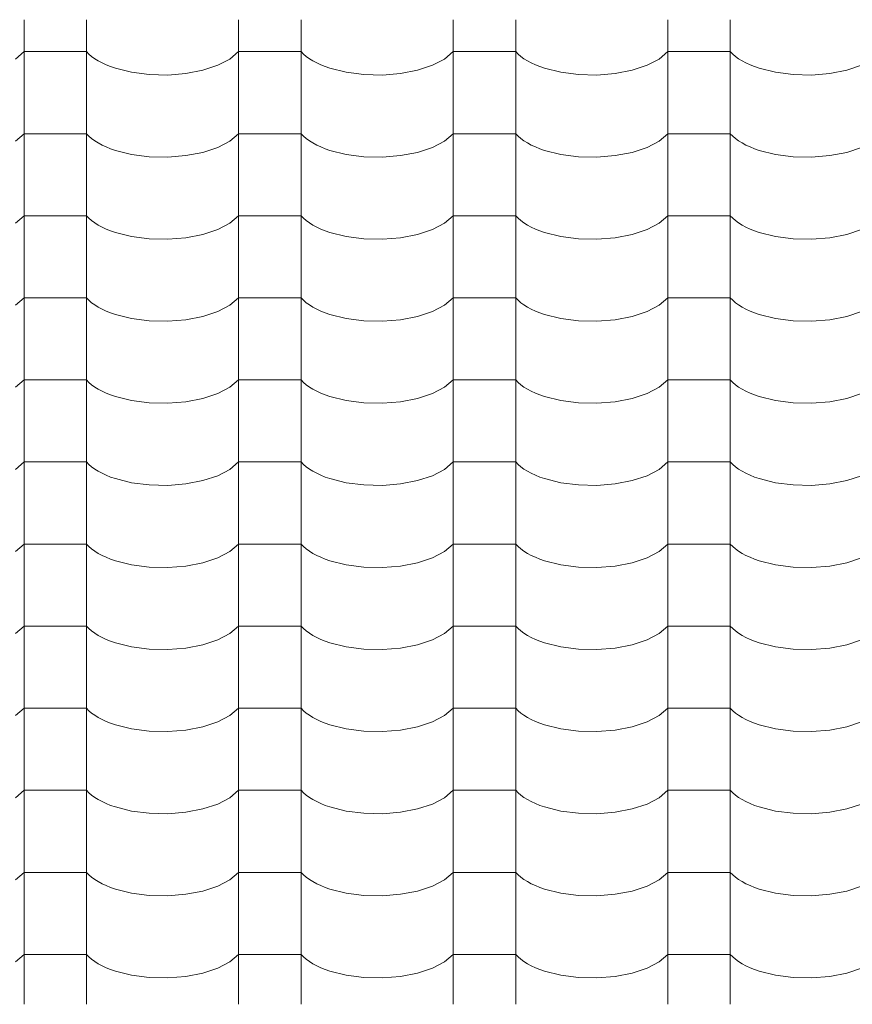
# Model space of a CAD drawing. Header units: millimetres. Extents: x -36478 to 31050, y -14815 to 11827.
# Tile 378 of 656: x -11455 to -10815, y 7652 to 8409. Entities that reach past the tile are written whole.
import ezdxf

# ---------------------------------------------------------------- set-up
doc = ezdxf.new("R2010")
doc.units = ezdxf.units.MM
doc.header["$MEASUREMENT"] = 0
doc.layers.add('Nové_Výplně - Povrchové', color=7, linetype='Continuous')

# ---------------------------------------------------------------- blocks, each defined once
blk = doc.blocks.new('*X13')
at = {"layer": 'Nové_Výplně - Povrchové', "color": 21, "linetype": 'Continuous', "lineweight": 20, "true_color": 0xffaaaa}
for p, q in [((-11451.72, 8408.82), (-11451.72, 8345.95)), ((-11403.69, 8408.82), (-11403.69, 8345.95)), ((-11286.72, 8408.82), (-11286.72, 8345.95)), ((-11238.69, 8408.82), (-11238.69, 8345.95)), ((-11121.72, 8408.82), (-11121.72, 8345.95)), ((-11073.69, 8408.82), (-11073.69, 8345.95)), ((-10956.72, 8408.82), (-10956.72, 8345.95)), ((-10908.69, 8408.82), (-10908.69, 8345.95)), ((-11458.39, 8378.6), (-11451.72, 8384.29)), ((-11427.71, 8384.29), (-11451.72, 8384.29)), ((-11403.69, 8384.29), (-11427.71, 8384.29)), ((-11403.69, 8384.29), (-11401.86, 8382.4)), ((-11401.86, 8382.4), (-11399.74, 8380.57)), ((-11399.74, 8380.57), (-11397.34, 8378.81)), ((-11293.39, 8378.6), (-11286.72, 8384.29)), ((-11262.71, 8384.29), (-11286.72, 8384.29)), ((-11238.69, 8384.29), (-11262.71, 8384.29)), ((-11238.69, 8384.29), (-11236.86, 8382.4)), ((-11236.86, 8382.4), (-11234.74, 8380.57)), ((-11234.74, 8380.57), (-11232.34, 8378.81)), ((-11128.39, 8378.6), (-11121.72, 8384.29)), ((-11097.71, 8384.29), (-11121.72, 8384.29)), ((-11073.69, 8384.29), (-11097.71, 8384.29)), ((-11073.69, 8384.29), (-11071.86, 8382.4)), ((-11071.86, 8382.4), (-11069.74, 8380.57)), ((-11069.74, 8380.57), (-11067.34, 8378.81)), ((-10963.39, 8378.6), (-10956.72, 8384.29)), ((-10932.71, 8384.29), (-10956.72, 8384.29)), ((-10908.69, 8384.29), (-10932.71, 8384.29)), ((-10908.69, 8384.29), (-10906.86, 8382.4)), ((-10906.86, 8382.4), (-10904.74, 8380.57)), ((-10904.74, 8380.57), (-10902.34, 8378.81)), ((-11397.34, 8378.81), (-11394.65, 8377.14)), ((-11394.65, 8377.14), (-11391.71, 8375.56)), ((-11391.71, 8375.56), (-11388.53, 8374.08)), ((-11388.53, 8374.08), (-11385.12, 8372.71)), ((-11314.18, 8369.94), (-11302.7, 8373.74)), ((-11302.7, 8373.74), (-11293.39, 8378.6)), ((-11232.34, 8378.81), (-11229.65, 8377.14)), ((-11229.65, 8377.14), (-11226.71, 8375.56)), ((-11226.71, 8375.56), (-11223.53, 8374.08)), ((-11223.53, 8374.08), (-11220.12, 8372.71)), ((-11149.18, 8369.94), (-11137.7, 8373.74)), ((-11137.7, 8373.74), (-11128.39, 8378.6)), ((-11067.34, 8378.81), (-11064.65, 8377.14)), ((-11064.65, 8377.14), (-11061.71, 8375.56)), ((-11061.71, 8375.56), (-11058.53, 8374.08)), ((-11058.53, 8374.08), (-11055.12, 8372.71)), ((-10984.18, 8369.94), (-10972.7, 8373.74)), ((-10972.7, 8373.74), (-10963.39, 8378.6)), ((-10902.34, 8378.81), (-10899.65, 8377.14)), ((-10899.65, 8377.14), (-10896.71, 8375.56)), ((-10896.71, 8375.56), (-10893.53, 8374.08)), ((-10893.53, 8374.08), (-10890.12, 8372.71)), ((-10819.18, 8369.94), (-10807.7, 8373.74)), ((-11385.12, 8372.71), (-11381.5, 8371.46)), ((-11381.5, 8371.46), (-11369.05, 8368.36)), ((-11369.05, 8368.36), (-11355.39, 8366.6)), ((-11355.39, 8366.6), (-11341.21, 8366.28)), ((-11341.21, 8366.28), (-11327.24, 8367.42)), ((-11327.24, 8367.42), (-11314.18, 8369.94)), ((-11220.12, 8372.71), (-11216.5, 8371.46)), ((-11216.5, 8371.46), (-11204.05, 8368.36)), ((-11204.05, 8368.36), (-11190.39, 8366.6)), ((-11190.39, 8366.6), (-11176.21, 8366.28)), ((-11176.21, 8366.28), (-11162.24, 8367.42)), ((-11162.24, 8367.42), (-11149.18, 8369.94)), ((-11055.12, 8372.71), (-11051.5, 8371.46)), ((-11051.5, 8371.46), (-11039.05, 8368.36)), ((-11039.05, 8368.36), (-11025.39, 8366.6)), ((-11025.39, 8366.6), (-11011.21, 8366.28)), ((-11011.21, 8366.28), (-10997.24, 8367.42)), ((-10997.24, 8367.42), (-10984.18, 8369.94)), ((-10890.12, 8372.71), (-10886.5, 8371.46)), ((-10886.5, 8371.46), (-10874.05, 8368.36)), ((-10874.05, 8368.36), (-10860.39, 8366.6)), ((-10860.39, 8366.6), (-10846.21, 8366.28)), ((-10846.21, 8366.28), (-10832.24, 8367.42)), ((-10832.24, 8367.42), (-10819.18, 8369.94)), ((-11451.72, 8345.72), (-11451.72, 8282.84)), ((-11403.69, 8345.72), (-11403.69, 8282.84)), ((-11286.72, 8345.72), (-11286.72, 8282.84)), ((-11238.69, 8345.72), (-11238.69, 8282.84)), ((-11121.72, 8345.72), (-11121.72, 8282.84)), ((-11073.69, 8345.72), (-11073.69, 8282.84)), ((-10956.72, 8345.72), (-10956.72, 8282.84)), ((-10908.69, 8345.72), (-10908.69, 8282.84)), ((-11458.39, 8315.5), (-11451.72, 8321.19)), ((-11427.71, 8321.19), (-11451.72, 8321.19)), ((-11403.69, 8321.19), (-11427.71, 8321.19)), ((-11403.69, 8321.19), (-11401.86, 8319.29)), ((-11293.39, 8315.5), (-11286.72, 8321.19)), ((-11262.71, 8321.19), (-11286.72, 8321.19)), ((-11238.69, 8321.19), (-11262.71, 8321.19)), ((-11238.69, 8321.19), (-11236.86, 8319.29)), ((-11128.39, 8315.5), (-11121.72, 8321.19)), ((-11097.71, 8321.19), (-11121.72, 8321.19)), ((-11073.69, 8321.19), (-11097.71, 8321.19)), ((-11073.69, 8321.19), (-11071.86, 8319.29)), ((-10963.39, 8315.5), (-10956.72, 8321.19)), ((-10932.71, 8321.19), (-10956.72, 8321.19)), ((-10908.69, 8321.19), (-10932.71, 8321.19)), ((-10908.69, 8321.19), (-10906.86, 8319.29)), ((-11401.86, 8319.29), (-11399.74, 8317.46)), ((-11399.74, 8317.46), (-11397.34, 8315.71)), ((-11397.34, 8315.71), (-11394.65, 8314.04)), ((-11394.65, 8314.04), (-11391.71, 8312.46)), ((-11391.71, 8312.46), (-11388.53, 8310.98)), ((-11302.7, 8310.63), (-11293.39, 8315.5)), ((-11236.86, 8319.29), (-11234.74, 8317.46)), ((-11234.74, 8317.46), (-11232.34, 8315.71)), ((-11232.34, 8315.71), (-11229.65, 8314.04)), ((-11229.65, 8314.04), (-11226.71, 8312.46)), ((-11226.71, 8312.46), (-11223.53, 8310.98)), ((-11137.7, 8310.63), (-11128.39, 8315.5)), ((-11071.86, 8319.29), (-11069.74, 8317.46)), ((-11069.74, 8317.46), (-11067.34, 8315.71)), ((-11067.34, 8315.71), (-11064.65, 8314.04)), ((-11064.65, 8314.04), (-11061.71, 8312.46)), ((-11061.71, 8312.46), (-11058.53, 8310.98)), ((-10972.7, 8310.63), (-10963.39, 8315.5)), ((-10906.86, 8319.29), (-10904.74, 8317.46)), ((-10904.74, 8317.46), (-10902.34, 8315.71)), ((-10902.34, 8315.71), (-10899.65, 8314.04)), ((-10899.65, 8314.04), (-10896.71, 8312.46)), ((-10896.71, 8312.46), (-10893.53, 8310.98)), ((-11388.53, 8310.98), (-11385.12, 8309.61)), ((-11385.12, 8309.61), (-11381.5, 8308.36)), ((-11381.5, 8308.36), (-11369.05, 8305.25)), ((-11369.05, 8305.25), (-11355.39, 8303.5)), ((-11327.24, 8304.31), (-11314.18, 8306.84)), ((-11314.18, 8306.84), (-11302.7, 8310.63)), ((-11223.53, 8310.98), (-11220.12, 8309.61)), ((-11220.12, 8309.61), (-11216.5, 8308.36)), ((-11216.5, 8308.36), (-11204.05, 8305.25)), ((-11204.05, 8305.25), (-11190.39, 8303.5)), ((-11162.24, 8304.31), (-11149.18, 8306.84)), ((-11149.18, 8306.84), (-11137.7, 8310.63)), ((-11058.53, 8310.98), (-11055.12, 8309.61)), ((-11055.12, 8309.61), (-11051.5, 8308.36)), ((-11051.5, 8308.36), (-11039.05, 8305.25)), ((-11039.05, 8305.25), (-11025.39, 8303.5)), ((-10997.24, 8304.31), (-10984.18, 8306.84)), ((-10984.18, 8306.84), (-10972.7, 8310.63)), ((-10893.53, 8310.98), (-10890.12, 8309.61)), ((-10890.12, 8309.61), (-10886.5, 8308.36)), ((-10886.5, 8308.36), (-10874.05, 8305.25)), ((-10874.05, 8305.25), (-10860.39, 8303.5)), ((-10832.24, 8304.31), (-10819.18, 8306.84)), ((-10819.18, 8306.84), (-10807.7, 8310.63)), ((-11355.39, 8303.5), (-11341.21, 8303.18)), ((-11341.21, 8303.18), (-11327.24, 8304.31)), ((-11190.39, 8303.5), (-11176.21, 8303.18)), ((-11176.21, 8303.18), (-11162.24, 8304.31)), ((-11025.39, 8303.5), (-11011.21, 8303.18)), ((-11011.21, 8303.18), (-10997.24, 8304.31)), ((-10860.39, 8303.5), (-10846.21, 8303.18)), ((-10846.21, 8303.18), (-10832.24, 8304.31)), ((-11451.72, 8282.61), (-11451.72, 8219.74)), ((-11403.69, 8282.61), (-11403.69, 8219.74)), ((-11286.72, 8282.61), (-11286.72, 8219.74)), ((-11238.69, 8282.61), (-11238.69, 8219.74)), ((-11121.72, 8282.61), (-11121.72, 8219.74)), ((-11073.69, 8282.61), (-11073.69, 8219.74)), ((-10956.72, 8282.61), (-10956.72, 8219.74)), ((-10908.69, 8282.61), (-10908.69, 8219.74)), ((-11458.39, 8252.39), (-11451.72, 8258.08)), ((-11427.71, 8258.08), (-11451.72, 8258.08)), ((-11403.69, 8258.08), (-11427.71, 8258.08)), ((-11403.69, 8258.08), (-11401.86, 8256.19)), ((-11401.86, 8256.19), (-11399.74, 8254.36)), ((-11399.74, 8254.36), (-11397.34, 8252.6)), ((-11397.34, 8252.6), (-11394.65, 8250.93)), ((-11302.7, 8247.53), (-11293.39, 8252.39)), ((-11293.39, 8252.39), (-11286.72, 8258.08)), ((-11262.71, 8258.08), (-11286.72, 8258.08)), ((-11238.69, 8258.08), (-11262.71, 8258.08)), ((-11238.69, 8258.08), (-11236.86, 8256.19)), ((-11236.86, 8256.19), (-11234.74, 8254.36)), ((-11234.74, 8254.36), (-11232.34, 8252.6)), ((-11232.34, 8252.6), (-11229.65, 8250.93)), ((-11137.7, 8247.53), (-11128.39, 8252.39)), ((-11128.39, 8252.39), (-11121.72, 8258.08)), ((-11097.71, 8258.08), (-11121.72, 8258.08)), ((-11073.69, 8258.08), (-11097.71, 8258.08)), ((-11073.69, 8258.08), (-11071.86, 8256.19)), ((-11071.86, 8256.19), (-11069.74, 8254.36)), ((-11069.74, 8254.36), (-11067.34, 8252.6)), ((-11067.34, 8252.6), (-11064.65, 8250.93)), ((-10972.7, 8247.53), (-10963.39, 8252.39)), ((-10963.39, 8252.39), (-10956.72, 8258.08)), ((-10932.71, 8258.08), (-10956.72, 8258.08)), ((-10908.69, 8258.08), (-10932.71, 8258.08)), ((-10908.69, 8258.08), (-10906.86, 8256.19)), ((-10906.86, 8256.19), (-10904.74, 8254.36)), ((-10904.74, 8254.36), (-10902.34, 8252.6)), ((-10902.34, 8252.6), (-10899.65, 8250.93)), ((-11394.65, 8250.93), (-11391.71, 8249.35)), ((-11391.71, 8249.35), (-11388.53, 8247.88)), ((-11388.53, 8247.88), (-11385.12, 8246.51)), ((-11385.12, 8246.51), (-11381.5, 8245.25)), ((-11381.5, 8245.25), (-11369.05, 8242.15)), ((-11314.18, 8243.73), (-11302.7, 8247.53)), ((-11229.65, 8250.93), (-11226.71, 8249.35)), ((-11226.71, 8249.35), (-11223.53, 8247.88)), ((-11223.53, 8247.88), (-11220.12, 8246.51)), ((-11220.12, 8246.51), (-11216.5, 8245.25)), ((-11216.5, 8245.25), (-11204.05, 8242.15)), ((-11149.18, 8243.73), (-11137.7, 8247.53)), ((-11064.65, 8250.93), (-11061.71, 8249.35)), ((-11061.71, 8249.35), (-11058.53, 8247.88)), ((-11058.53, 8247.88), (-11055.12, 8246.51)), ((-11055.12, 8246.51), (-11051.5, 8245.25)), ((-11051.5, 8245.25), (-11039.05, 8242.15)), ((-10984.18, 8243.73), (-10972.7, 8247.53)), ((-10899.65, 8250.93), (-10896.71, 8249.35)), ((-10896.71, 8249.35), (-10893.53, 8247.88)), ((-10893.53, 8247.88), (-10890.12, 8246.51)), ((-10890.12, 8246.51), (-10886.5, 8245.25)), ((-10886.5, 8245.25), (-10874.05, 8242.15)), ((-10819.18, 8243.73), (-10807.7, 8247.53)), ((-11369.05, 8242.15), (-11355.39, 8240.39)), ((-11355.39, 8240.39), (-11341.21, 8240.07)), ((-11341.21, 8240.07), (-11327.24, 8241.21)), ((-11327.24, 8241.21), (-11314.18, 8243.73)), ((-11204.05, 8242.15), (-11190.39, 8240.39)), ((-11190.39, 8240.39), (-11176.21, 8240.07)), ((-11176.21, 8240.07), (-11162.24, 8241.21)), ((-11162.24, 8241.21), (-11149.18, 8243.73)), ((-11039.05, 8242.15), (-11025.39, 8240.39)), ((-11025.39, 8240.39), (-11011.21, 8240.07)), ((-11011.21, 8240.07), (-10997.24, 8241.21)), ((-10997.24, 8241.21), (-10984.18, 8243.73)), ((-10874.05, 8242.15), (-10860.39, 8240.39)), ((-10860.39, 8240.39), (-10846.21, 8240.07)), ((-10846.21, 8240.07), (-10832.24, 8241.21)), ((-10832.24, 8241.21), (-10819.18, 8243.73)), ((-11451.72, 8219.51), (-11451.72, 8156.63)), ((-11403.69, 8219.51), (-11403.69, 8156.63)), ((-11286.72, 8219.51), (-11286.72, 8156.63)), ((-11238.69, 8219.51), (-11238.69, 8156.63)), ((-11121.72, 8219.51), (-11121.72, 8156.63)), ((-11073.69, 8219.51), (-11073.69, 8156.63)), ((-10956.72, 8219.51), (-10956.72, 8156.63)), ((-10908.69, 8219.51), (-10908.69, 8156.63)), ((-11458.39, 8189.29), (-11451.72, 8194.98)), ((-11427.71, 8194.98), (-11451.72, 8194.98)), ((-11403.69, 8194.98), (-11427.71, 8194.98)), ((-11403.69, 8194.98), (-11401.86, 8193.08)), ((-11401.86, 8193.08), (-11399.74, 8191.25)), ((-11399.74, 8191.25), (-11397.34, 8189.5)), ((-11293.39, 8189.29), (-11286.72, 8194.98)), ((-11262.71, 8194.98), (-11286.72, 8194.98)), ((-11238.69, 8194.98), (-11262.71, 8194.98)), ((-11238.69, 8194.98), (-11236.86, 8193.08)), ((-11236.86, 8193.08), (-11234.74, 8191.25)), ((-11234.74, 8191.25), (-11232.34, 8189.5)), ((-11128.39, 8189.29), (-11121.72, 8194.98)), ((-11097.71, 8194.98), (-11121.72, 8194.98)), ((-11073.69, 8194.98), (-11097.71, 8194.98)), ((-11073.69, 8194.98), (-11071.86, 8193.08)), ((-11071.86, 8193.08), (-11069.74, 8191.25)), ((-11069.74, 8191.25), (-11067.34, 8189.5)), ((-10963.39, 8189.29), (-10956.72, 8194.98)), ((-10932.71, 8194.98), (-10956.72, 8194.98)), ((-10908.69, 8194.98), (-10932.71, 8194.98)), ((-10908.69, 8194.98), (-10906.86, 8193.08)), ((-10906.86, 8193.08), (-10904.74, 8191.25)), ((-10904.74, 8191.25), (-10902.34, 8189.5)), ((-11397.34, 8189.5), (-11394.65, 8187.83)), ((-11394.65, 8187.83), (-11391.71, 8186.25)), ((-11391.71, 8186.25), (-11388.53, 8184.77)), ((-11388.53, 8184.77), (-11385.12, 8183.4)), ((-11314.18, 8180.63), (-11302.7, 8184.42)), ((-11302.7, 8184.42), (-11293.39, 8189.29)), ((-11232.34, 8189.5), (-11229.65, 8187.83)), ((-11229.65, 8187.83), (-11226.71, 8186.25)), ((-11226.71, 8186.25), (-11223.53, 8184.77)), ((-11223.53, 8184.77), (-11220.12, 8183.4)), ((-11149.18, 8180.63), (-11137.7, 8184.42)), ((-11137.7, 8184.42), (-11128.39, 8189.29)), ((-11067.34, 8189.5), (-11064.65, 8187.83)), ((-11064.65, 8187.83), (-11061.71, 8186.25)), ((-11061.71, 8186.25), (-11058.53, 8184.77)), ((-11058.53, 8184.77), (-11055.12, 8183.4)), ((-10984.18, 8180.63), (-10972.7, 8184.42)), ((-10972.7, 8184.42), (-10963.39, 8189.29)), ((-10902.34, 8189.5), (-10899.65, 8187.83)), ((-10899.65, 8187.83), (-10896.71, 8186.25)), ((-10896.71, 8186.25), (-10893.53, 8184.77)), ((-10893.53, 8184.77), (-10890.12, 8183.4)), ((-10819.18, 8180.63), (-10807.7, 8184.42)), ((-11385.12, 8183.4), (-11381.5, 8182.15)), ((-11381.5, 8182.15), (-11369.05, 8179.04)), ((-11369.05, 8179.04), (-11355.39, 8177.29)), ((-11355.39, 8177.29), (-11341.21, 8176.97)), ((-11341.21, 8176.97), (-11327.24, 8178.1)), ((-11327.24, 8178.1), (-11314.18, 8180.63)), ((-11220.12, 8183.4), (-11216.5, 8182.15)), ((-11216.5, 8182.15), (-11204.05, 8179.04)), ((-11204.05, 8179.04), (-11190.39, 8177.29)), ((-11190.39, 8177.29), (-11176.21, 8176.97)), ((-11176.21, 8176.97), (-11162.24, 8178.1)), ((-11162.24, 8178.1), (-11149.18, 8180.63)), ((-11055.12, 8183.4), (-11051.5, 8182.15)), ((-11051.5, 8182.15), (-11039.05, 8179.04)), ((-11039.05, 8179.04), (-11025.39, 8177.29)), ((-11025.39, 8177.29), (-11011.21, 8176.97)), ((-11011.21, 8176.97), (-10997.24, 8178.1)), ((-10997.24, 8178.1), (-10984.18, 8180.63)), ((-10890.12, 8183.4), (-10886.5, 8182.15)), ((-10886.5, 8182.15), (-10874.05, 8179.04)), ((-10874.05, 8179.04), (-10860.39, 8177.29)), ((-10860.39, 8177.29), (-10846.21, 8176.97)), ((-10846.21, 8176.97), (-10832.24, 8178.1)), ((-10832.24, 8178.1), (-10819.18, 8180.63)), ((-11451.72, 8156.41), (-11451.72, 8093.53)), ((-11403.69, 8156.41), (-11403.69, 8093.53)), ((-11286.72, 8156.41), (-11286.72, 8093.53)), ((-11238.69, 8156.41), (-11238.69, 8093.53)), ((-11121.72, 8156.41), (-11121.72, 8093.53)), ((-11073.69, 8156.41), (-11073.69, 8093.53)), ((-10956.72, 8156.41), (-10956.72, 8093.53)), ((-10908.69, 8156.41), (-10908.69, 8093.53)), ((-11458.39, 8126.18), (-11451.72, 8131.87)), ((-11427.71, 8131.87), (-11451.72, 8131.87)), ((-11403.69, 8131.87), (-11427.71, 8131.87)), ((-11403.69, 8131.87), (-11401.86, 8129.98)), ((-11293.39, 8126.18), (-11286.72, 8131.87)), ((-11262.71, 8131.87), (-11286.72, 8131.87)), ((-11238.69, 8131.87), (-11262.71, 8131.87)), ((-11238.69, 8131.87), (-11236.86, 8129.98)), ((-11128.39, 8126.18), (-11121.72, 8131.87)), ((-11097.71, 8131.87), (-11121.72, 8131.87)), ((-11073.69, 8131.87), (-11097.71, 8131.87)), ((-11073.69, 8131.87), (-11071.86, 8129.98)), ((-10963.39, 8126.18), (-10956.72, 8131.87)), ((-10932.71, 8131.87), (-10956.72, 8131.87)), ((-10908.69, 8131.87), (-10932.71, 8131.87)), ((-10908.69, 8131.87), (-10906.86, 8129.98)), ((-11401.86, 8129.98), (-11399.74, 8128.15)), ((-11399.74, 8128.15), (-11397.34, 8126.39)), ((-11397.34, 8126.39), (-11394.65, 8124.72)), ((-11394.65, 8124.72), (-11391.71, 8123.14)), ((-11391.71, 8123.14), (-11388.53, 8121.67)), ((-11302.7, 8121.32), (-11293.39, 8126.18)), ((-11236.86, 8129.98), (-11234.74, 8128.15)), ((-11234.74, 8128.15), (-11232.34, 8126.39)), ((-11232.34, 8126.39), (-11229.65, 8124.72)), ((-11229.65, 8124.72), (-11226.71, 8123.14)), ((-11226.71, 8123.14), (-11223.53, 8121.67)), ((-11137.7, 8121.32), (-11128.39, 8126.18)), ((-11071.86, 8129.98), (-11069.74, 8128.15)), ((-11069.74, 8128.15), (-11067.34, 8126.39)), ((-11067.34, 8126.39), (-11064.65, 8124.72)), ((-11064.65, 8124.72), (-11061.71, 8123.14)), ((-11061.71, 8123.14), (-11058.53, 8121.67)), ((-10972.7, 8121.32), (-10963.39, 8126.18)), ((-10906.86, 8129.98), (-10904.74, 8128.15)), ((-10904.74, 8128.15), (-10902.34, 8126.39)), ((-10902.34, 8126.39), (-10899.65, 8124.72)), ((-10899.65, 8124.72), (-10896.71, 8123.14)), ((-10896.71, 8123.14), (-10893.53, 8121.67)), ((-11388.53, 8121.67), (-11385.12, 8120.3)), ((-11385.12, 8120.3), (-11381.5, 8119.04)), ((-11381.5, 8119.04), (-11369.05, 8115.94)), ((-11369.05, 8115.94), (-11355.39, 8114.18)), ((-11327.24, 8115), (-11314.18, 8117.53)), ((-11314.18, 8117.53), (-11302.7, 8121.32)), ((-11223.53, 8121.67), (-11220.12, 8120.3)), ((-11220.12, 8120.3), (-11216.5, 8119.04)), ((-11216.5, 8119.04), (-11204.05, 8115.94)), ((-11204.05, 8115.94), (-11190.39, 8114.18)), ((-11162.24, 8115), (-11149.18, 8117.53)), ((-11149.18, 8117.53), (-11137.7, 8121.32)), ((-11058.53, 8121.67), (-11055.12, 8120.3)), ((-11055.12, 8120.3), (-11051.5, 8119.04)), ((-11051.5, 8119.04), (-11039.05, 8115.94)), ((-11039.05, 8115.94), (-11025.39, 8114.18)), ((-10997.24, 8115), (-10984.18, 8117.53)), ((-10984.18, 8117.53), (-10972.7, 8121.32)), ((-10893.53, 8121.67), (-10890.12, 8120.3)), ((-10890.12, 8120.3), (-10886.5, 8119.04)), ((-10886.5, 8119.04), (-10874.05, 8115.94)), ((-10874.05, 8115.94), (-10860.39, 8114.18)), ((-10832.24, 8115), (-10819.18, 8117.53)), ((-10819.18, 8117.53), (-10807.7, 8121.32)), ((-11355.39, 8114.18), (-11341.21, 8113.86)), ((-11341.21, 8113.86), (-11327.24, 8115)), ((-11190.39, 8114.18), (-11176.21, 8113.86)), ((-11176.21, 8113.86), (-11162.24, 8115)), ((-11025.39, 8114.18), (-11011.21, 8113.86)), ((-11011.21, 8113.86), (-10997.24, 8115)), ((-10860.39, 8114.18), (-10846.21, 8113.86)), ((-10846.21, 8113.86), (-10832.24, 8115)), ((-11451.72, 8093.3), (-11451.72, 8030.42)), ((-11403.69, 8093.3), (-11403.69, 8030.42)), ((-11286.72, 8093.3), (-11286.72, 8030.42)), ((-11238.69, 8093.3), (-11238.69, 8030.42)), ((-11121.72, 8093.3), (-11121.72, 8030.42)), ((-11073.69, 8093.3), (-11073.69, 8030.42)), ((-10956.72, 8093.3), (-10956.72, 8030.42)), ((-10908.69, 8093.3), (-10908.69, 8030.42)), ((-11458.39, 8063.08), (-11451.72, 8068.77)), ((-11427.71, 8068.77), (-11451.72, 8068.77)), ((-11403.69, 8068.77), (-11427.71, 8068.77)), ((-11403.69, 8068.77), (-11401.86, 8066.87)), ((-11401.86, 8066.87), (-11399.74, 8065.04)), ((-11399.74, 8065.04), (-11397.34, 8063.29)), ((-11397.34, 8063.29), (-11394.65, 8061.62)), ((-11302.7, 8058.21), (-11293.39, 8063.08)), ((-11293.39, 8063.08), (-11286.72, 8068.77)), ((-11262.71, 8068.77), (-11286.72, 8068.77)), ((-11238.69, 8068.77), (-11262.71, 8068.77)), ((-11238.69, 8068.77), (-11236.86, 8066.87)), ((-11236.86, 8066.87), (-11234.74, 8065.04)), ((-11234.74, 8065.04), (-11232.34, 8063.29)), ((-11232.34, 8063.29), (-11229.65, 8061.62)), ((-11137.7, 8058.21), (-11128.39, 8063.08)), ((-11128.39, 8063.08), (-11121.72, 8068.77)), ((-11097.71, 8068.77), (-11121.72, 8068.77)), ((-11073.69, 8068.77), (-11097.71, 8068.77)), ((-11073.69, 8068.77), (-11071.86, 8066.87)), ((-11071.86, 8066.87), (-11069.74, 8065.04)), ((-11069.74, 8065.04), (-11067.34, 8063.29)), ((-11067.34, 8063.29), (-11064.65, 8061.62)), ((-10972.7, 8058.21), (-10963.39, 8063.08)), ((-10963.39, 8063.08), (-10956.72, 8068.77)), ((-10932.71, 8068.77), (-10956.72, 8068.77)), ((-10908.69, 8068.77), (-10932.71, 8068.77)), ((-10908.69, 8068.77), (-10906.86, 8066.87)), ((-10906.86, 8066.87), (-10904.74, 8065.04)), ((-10904.74, 8065.04), (-10902.34, 8063.29)), ((-10902.34, 8063.29), (-10899.65, 8061.62)), ((-11394.65, 8061.62), (-11391.71, 8060.04)), ((-11391.71, 8060.04), (-11388.53, 8058.56)), ((-11388.53, 8058.56), (-11385.12, 8057.19)), ((-11385.12, 8057.19), (-11381.5, 8055.94)), ((-11381.5, 8055.94), (-11369.05, 8052.84)), ((-11314.18, 8054.42), (-11302.7, 8058.21)), ((-11229.65, 8061.62), (-11226.71, 8060.04)), ((-11226.71, 8060.04), (-11223.53, 8058.56)), ((-11223.53, 8058.56), (-11220.12, 8057.19)), ((-11220.12, 8057.19), (-11216.5, 8055.94)), ((-11216.5, 8055.94), (-11204.05, 8052.84)), ((-11149.18, 8054.42), (-11137.7, 8058.21)), ((-11064.65, 8061.62), (-11061.71, 8060.04)), ((-11061.71, 8060.04), (-11058.53, 8058.56)), ((-11058.53, 8058.56), (-11055.12, 8057.19)), ((-11055.12, 8057.19), (-11051.5, 8055.94)), ((-11051.5, 8055.94), (-11039.05, 8052.84)), ((-10984.18, 8054.42), (-10972.7, 8058.21)), ((-10899.65, 8061.62), (-10896.71, 8060.04)), ((-10896.71, 8060.04), (-10893.53, 8058.56)), ((-10893.53, 8058.56), (-10890.12, 8057.19)), ((-10890.12, 8057.19), (-10886.5, 8055.94)), ((-10886.5, 8055.94), (-10874.05, 8052.84)), ((-10819.18, 8054.42), (-10807.7, 8058.21)), ((-11369.05, 8052.84), (-11355.39, 8051.08)), ((-11355.39, 8051.08), (-11341.21, 8050.76)), ((-11341.21, 8050.76), (-11327.24, 8051.89)), ((-11327.24, 8051.89), (-11314.18, 8054.42)), ((-11204.05, 8052.84), (-11190.39, 8051.08)), ((-11190.39, 8051.08), (-11176.21, 8050.76)), ((-11176.21, 8050.76), (-11162.24, 8051.89)), ((-11162.24, 8051.89), (-11149.18, 8054.42)), ((-11039.05, 8052.84), (-11025.39, 8051.08)), ((-11025.39, 8051.08), (-11011.21, 8050.76)), ((-11011.21, 8050.76), (-10997.24, 8051.89)), ((-10997.24, 8051.89), (-10984.18, 8054.42)), ((-10874.05, 8052.84), (-10860.39, 8051.08)), ((-10860.39, 8051.08), (-10846.21, 8050.76)), ((-10846.21, 8050.76), (-10832.24, 8051.89)), ((-10832.24, 8051.89), (-10819.18, 8054.42)), ((-11451.72, 8030.2), (-11451.72, 7967.32)), ((-11403.69, 8030.2), (-11403.69, 7967.32)), ((-11286.72, 8030.2), (-11286.72, 7967.32)), ((-11238.69, 8030.2), (-11238.69, 7967.32)), ((-11121.72, 8030.2), (-11121.72, 7967.32)), ((-11073.69, 8030.2), (-11073.69, 7967.32)), ((-10956.72, 8030.2), (-10956.72, 7967.32)), ((-10908.69, 8030.2), (-10908.69, 7967.32)), ((-11458.39, 7999.97), (-11451.72, 8005.66)), ((-11427.71, 8005.66), (-11451.72, 8005.66)), ((-11403.69, 8005.66), (-11427.71, 8005.66)), ((-11403.69, 8005.66), (-11401.86, 8003.77)), ((-11401.86, 8003.77), (-11399.74, 8001.94)), ((-11399.74, 8001.94), (-11397.34, 8000.18)), ((-11293.39, 7999.97), (-11286.72, 8005.66)), ((-11262.71, 8005.66), (-11286.72, 8005.66)), ((-11238.69, 8005.66), (-11262.71, 8005.66)), ((-11238.69, 8005.66), (-11236.86, 8003.77)), ((-11236.86, 8003.77), (-11234.74, 8001.94)), ((-11234.74, 8001.94), (-11232.34, 8000.18)), ((-11128.39, 7999.97), (-11121.72, 8005.66)), ((-11097.71, 8005.66), (-11121.72, 8005.66)), ((-11073.69, 8005.66), (-11097.71, 8005.66)), ((-11073.69, 8005.66), (-11071.86, 8003.77)), ((-11071.86, 8003.77), (-11069.74, 8001.94)), ((-11069.74, 8001.94), (-11067.34, 8000.18)), ((-10963.39, 7999.97), (-10956.72, 8005.66)), ((-10932.71, 8005.66), (-10956.72, 8005.66)), ((-10908.69, 8005.66), (-10932.71, 8005.66)), ((-10908.69, 8005.66), (-10906.86, 8003.77)), ((-10906.86, 8003.77), (-10904.74, 8001.94)), ((-10904.74, 8001.94), (-10902.34, 8000.18)), ((-11397.34, 8000.18), (-11394.65, 7998.51)), ((-11394.65, 7998.51), (-11391.71, 7996.93)), ((-11391.71, 7996.93), (-11388.53, 7995.46)), ((-11388.53, 7995.46), (-11385.12, 7994.09)), ((-11314.18, 7991.32), (-11302.7, 7995.11)), ((-11302.7, 7995.11), (-11293.39, 7999.97)), ((-11232.34, 8000.18), (-11229.65, 7998.51)), ((-11229.65, 7998.51), (-11226.71, 7996.93)), ((-11226.71, 7996.93), (-11223.53, 7995.46)), ((-11223.53, 7995.46), (-11220.12, 7994.09)), ((-11149.18, 7991.32), (-11137.7, 7995.11)), ((-11137.7, 7995.11), (-11128.39, 7999.97)), ((-11067.34, 8000.18), (-11064.65, 7998.51)), ((-11064.65, 7998.51), (-11061.71, 7996.93)), ((-11061.71, 7996.93), (-11058.53, 7995.46)), ((-11058.53, 7995.46), (-11055.12, 7994.09)), ((-10984.18, 7991.32), (-10972.7, 7995.11)), ((-10972.7, 7995.11), (-10963.39, 7999.97)), ((-10902.34, 8000.18), (-10899.65, 7998.51)), ((-10899.65, 7998.51), (-10896.71, 7996.93)), ((-10896.71, 7996.93), (-10893.53, 7995.46)), ((-10893.53, 7995.46), (-10890.12, 7994.09)), ((-10819.18, 7991.32), (-10807.7, 7995.11)), ((-11385.12, 7994.09), (-11381.5, 7992.83)), ((-11381.5, 7992.83), (-11369.05, 7989.73)), ((-11369.05, 7989.73), (-11355.39, 7987.98)), ((-11355.39, 7987.98), (-11341.21, 7987.66)), ((-11341.21, 7987.66), (-11327.24, 7988.79)), ((-11327.24, 7988.79), (-11314.18, 7991.32)), ((-11220.12, 7994.09), (-11216.5, 7992.83)), ((-11216.5, 7992.83), (-11204.05, 7989.73)), ((-11204.05, 7989.73), (-11190.39, 7987.98)), ((-11190.39, 7987.98), (-11176.21, 7987.66)), ((-11176.21, 7987.66), (-11162.24, 7988.79)), ((-11162.24, 7988.79), (-11149.18, 7991.32)), ((-11055.12, 7994.09), (-11051.5, 7992.83)), ((-11051.5, 7992.83), (-11039.05, 7989.73)), ((-11039.05, 7989.73), (-11025.39, 7987.98)), ((-11025.39, 7987.98), (-11011.21, 7987.66)), ((-11011.21, 7987.66), (-10997.24, 7988.79)), ((-10997.24, 7988.79), (-10984.18, 7991.32)), ((-10890.12, 7994.09), (-10886.5, 7992.83)), ((-10886.5, 7992.83), (-10874.05, 7989.73)), ((-10874.05, 7989.73), (-10860.39, 7987.98)), ((-10860.39, 7987.98), (-10846.21, 7987.66)), ((-10846.21, 7987.66), (-10832.24, 7988.79)), ((-10832.24, 7988.79), (-10819.18, 7991.32)), ((-11451.72, 7967.09), (-11451.72, 7904.21)), ((-11403.69, 7967.09), (-11403.69, 7904.21)), ((-11286.72, 7967.09), (-11286.72, 7904.21)), ((-11238.69, 7967.09), (-11238.69, 7904.21)), ((-11121.72, 7967.09), (-11121.72, 7904.21)), ((-11073.69, 7967.09), (-11073.69, 7904.21)), ((-10956.72, 7967.09), (-10956.72, 7904.21)), ((-10908.69, 7967.09), (-10908.69, 7904.21)), ((-11458.39, 7936.87), (-11451.72, 7942.56)), ((-11427.71, 7942.56), (-11451.72, 7942.56)), ((-11403.69, 7942.56), (-11427.71, 7942.56)), ((-11403.69, 7942.56), (-11401.86, 7940.67)), ((-11293.39, 7936.87), (-11286.72, 7942.56)), ((-11262.71, 7942.56), (-11286.72, 7942.56)), ((-11238.69, 7942.56), (-11262.71, 7942.56)), ((-11238.69, 7942.56), (-11236.86, 7940.67)), ((-11128.39, 7936.87), (-11121.72, 7942.56)), ((-11097.71, 7942.56), (-11121.72, 7942.56)), ((-11073.69, 7942.56), (-11097.71, 7942.56)), ((-11073.69, 7942.56), (-11071.86, 7940.67)), ((-10963.39, 7936.87), (-10956.72, 7942.56)), ((-10932.71, 7942.56), (-10956.72, 7942.56)), ((-10908.69, 7942.56), (-10932.71, 7942.56)), ((-10908.69, 7942.56), (-10906.86, 7940.67)), ((-11401.86, 7940.67), (-11399.74, 7938.84)), ((-11399.74, 7938.84), (-11397.34, 7937.08)), ((-11397.34, 7937.08), (-11394.65, 7935.41)), ((-11394.65, 7935.41), (-11391.71, 7933.83)), ((-11391.71, 7933.83), (-11388.53, 7932.35)), ((-11302.7, 7932), (-11293.39, 7936.87)), ((-11236.86, 7940.67), (-11234.74, 7938.84)), ((-11234.74, 7938.84), (-11232.34, 7937.08)), ((-11232.34, 7937.08), (-11229.65, 7935.41)), ((-11229.65, 7935.41), (-11226.71, 7933.83)), ((-11226.71, 7933.83), (-11223.53, 7932.35)), ((-11137.7, 7932), (-11128.39, 7936.87)), ((-11071.86, 7940.67), (-11069.74, 7938.84)), ((-11069.74, 7938.84), (-11067.34, 7937.08)), ((-11067.34, 7937.08), (-11064.65, 7935.41)), ((-11064.65, 7935.41), (-11061.71, 7933.83)), ((-11061.71, 7933.83), (-11058.53, 7932.35)), ((-10972.7, 7932), (-10963.39, 7936.87)), ((-10906.86, 7940.67), (-10904.74, 7938.84)), ((-10904.74, 7938.84), (-10902.34, 7937.08)), ((-10902.34, 7937.08), (-10899.65, 7935.41)), ((-10899.65, 7935.41), (-10896.71, 7933.83)), ((-10896.71, 7933.83), (-10893.53, 7932.35)), ((-11388.53, 7932.35), (-11385.12, 7930.98)), ((-11385.12, 7930.98), (-11381.5, 7929.73)), ((-11381.5, 7929.73), (-11369.05, 7926.63)), ((-11369.05, 7926.63), (-11355.39, 7924.87)), ((-11327.24, 7925.68), (-11314.18, 7928.21)), ((-11314.18, 7928.21), (-11302.7, 7932)), ((-11223.53, 7932.35), (-11220.12, 7930.98)), ((-11220.12, 7930.98), (-11216.5, 7929.73)), ((-11216.5, 7929.73), (-11204.05, 7926.63)), ((-11204.05, 7926.63), (-11190.39, 7924.87)), ((-11162.24, 7925.68), (-11149.18, 7928.21)), ((-11149.18, 7928.21), (-11137.7, 7932)), ((-11058.53, 7932.35), (-11055.12, 7930.98)), ((-11055.12, 7930.98), (-11051.5, 7929.73)), ((-11051.5, 7929.73), (-11039.05, 7926.63)), ((-11039.05, 7926.63), (-11025.39, 7924.87)), ((-10997.24, 7925.68), (-10984.18, 7928.21)), ((-10984.18, 7928.21), (-10972.7, 7932)), ((-10893.53, 7932.35), (-10890.12, 7930.98)), ((-10890.12, 7930.98), (-10886.5, 7929.73)), ((-10886.5, 7929.73), (-10874.05, 7926.63)), ((-10874.05, 7926.63), (-10860.39, 7924.87)), ((-10832.24, 7925.68), (-10819.18, 7928.21)), ((-10819.18, 7928.21), (-10807.7, 7932)), ((-11355.39, 7924.87), (-11341.21, 7924.55)), ((-11341.21, 7924.55), (-11327.24, 7925.68)), ((-11190.39, 7924.87), (-11176.21, 7924.55)), ((-11176.21, 7924.55), (-11162.24, 7925.68)), ((-11025.39, 7924.87), (-11011.21, 7924.55)), ((-11011.21, 7924.55), (-10997.24, 7925.68)), ((-10860.39, 7924.87), (-10846.21, 7924.55)), ((-10846.21, 7924.55), (-10832.24, 7925.68)), ((-11451.72, 7903.99), (-11451.72, 7841.11)), ((-11403.69, 7903.99), (-11403.69, 7841.11)), ((-11286.72, 7903.99), (-11286.72, 7841.11)), ((-11238.69, 7903.99), (-11238.69, 7841.11)), ((-11121.72, 7903.99), (-11121.72, 7841.11)), ((-11073.69, 7903.99), (-11073.69, 7841.11)), ((-10956.72, 7903.99), (-10956.72, 7841.11)), ((-10908.69, 7903.99), (-10908.69, 7841.11)), ((-11458.39, 7873.77), (-11451.72, 7879.46)), ((-11427.71, 7879.46), (-11451.72, 7879.46)), ((-11403.69, 7879.46), (-11427.71, 7879.46)), ((-11403.69, 7879.46), (-11401.86, 7877.56)), ((-11401.86, 7877.56), (-11399.74, 7875.73)), ((-11399.74, 7875.73), (-11397.34, 7873.98)), ((-11397.34, 7873.98), (-11394.65, 7872.3)), ((-11302.7, 7868.9), (-11293.39, 7873.77)), ((-11293.39, 7873.77), (-11286.72, 7879.46)), ((-11262.71, 7879.46), (-11286.72, 7879.46)), ((-11238.69, 7879.46), (-11262.71, 7879.46)), ((-11238.69, 7879.46), (-11236.86, 7877.56)), ((-11236.86, 7877.56), (-11234.74, 7875.73)), ((-11234.74, 7875.73), (-11232.34, 7873.98)), ((-11232.34, 7873.98), (-11229.65, 7872.3)), ((-11137.7, 7868.9), (-11128.39, 7873.77)), ((-11128.39, 7873.77), (-11121.72, 7879.46)), ((-11097.71, 7879.46), (-11121.72, 7879.46)), ((-11073.69, 7879.46), (-11097.71, 7879.46)), ((-11073.69, 7879.46), (-11071.86, 7877.56)), ((-11071.86, 7877.56), (-11069.74, 7875.73)), ((-11069.74, 7875.73), (-11067.34, 7873.98)), ((-11067.34, 7873.98), (-11064.65, 7872.3)), ((-10972.7, 7868.9), (-10963.39, 7873.77)), ((-10963.39, 7873.77), (-10956.72, 7879.46)), ((-10932.71, 7879.46), (-10956.72, 7879.46)), ((-10908.69, 7879.46), (-10932.71, 7879.46)), ((-10908.69, 7879.46), (-10906.86, 7877.56)), ((-10906.86, 7877.56), (-10904.74, 7875.73)), ((-10904.74, 7875.73), (-10902.34, 7873.98)), ((-10902.34, 7873.98), (-10899.65, 7872.3)), ((-11394.65, 7872.3), (-11391.71, 7870.73)), ((-11391.71, 7870.73), (-11388.53, 7869.25)), ((-11388.53, 7869.25), (-11385.12, 7867.88)), ((-11385.12, 7867.88), (-11381.5, 7866.62)), ((-11381.5, 7866.62), (-11369.05, 7863.52)), ((-11314.18, 7865.11), (-11302.7, 7868.9)), ((-11229.65, 7872.3), (-11226.71, 7870.73)), ((-11226.71, 7870.73), (-11223.53, 7869.25)), ((-11223.53, 7869.25), (-11220.12, 7867.88)), ((-11220.12, 7867.88), (-11216.5, 7866.62)), ((-11216.5, 7866.62), (-11204.05, 7863.52)), ((-11149.18, 7865.11), (-11137.7, 7868.9)), ((-11064.65, 7872.3), (-11061.71, 7870.73)), ((-11061.71, 7870.73), (-11058.53, 7869.25)), ((-11058.53, 7869.25), (-11055.12, 7867.88)), ((-11055.12, 7867.88), (-11051.5, 7866.62)), ((-11051.5, 7866.62), (-11039.05, 7863.52)), ((-10984.18, 7865.11), (-10972.7, 7868.9)), ((-10899.65, 7872.3), (-10896.71, 7870.73)), ((-10896.71, 7870.73), (-10893.53, 7869.25)), ((-10893.53, 7869.25), (-10890.12, 7867.88)), ((-10890.12, 7867.88), (-10886.5, 7866.62)), ((-10886.5, 7866.62), (-10874.05, 7863.52)), ((-10819.18, 7865.11), (-10807.7, 7868.9)), ((-11369.05, 7863.52), (-11355.39, 7861.77)), ((-11355.39, 7861.77), (-11341.21, 7861.45)), ((-11341.21, 7861.45), (-11327.24, 7862.58)), ((-11327.24, 7862.58), (-11314.18, 7865.11)), ((-11204.05, 7863.52), (-11190.39, 7861.77)), ((-11190.39, 7861.77), (-11176.21, 7861.45)), ((-11176.21, 7861.45), (-11162.24, 7862.58)), ((-11162.24, 7862.58), (-11149.18, 7865.11)), ((-11039.05, 7863.52), (-11025.39, 7861.77)), ((-11025.39, 7861.77), (-11011.21, 7861.45)), ((-11011.21, 7861.45), (-10997.24, 7862.58)), ((-10997.24, 7862.58), (-10984.18, 7865.11)), ((-10874.05, 7863.52), (-10860.39, 7861.77)), ((-10860.39, 7861.77), (-10846.21, 7861.45)), ((-10846.21, 7861.45), (-10832.24, 7862.58)), ((-10832.24, 7862.58), (-10819.18, 7865.11)), ((-11451.72, 7840.88), (-11451.72, 7778)), ((-11403.69, 7840.88), (-11403.69, 7778)), ((-11286.72, 7840.88), (-11286.72, 7778)), ((-11238.69, 7840.88), (-11238.69, 7778)), ((-11121.72, 7840.88), (-11121.72, 7778)), ((-11073.69, 7840.88), (-11073.69, 7778)), ((-10956.72, 7840.88), (-10956.72, 7778)), ((-10908.69, 7840.88), (-10908.69, 7778)), ((-11458.39, 7810.66), (-11451.72, 7816.35)), ((-11427.71, 7816.35), (-11451.72, 7816.35)), ((-11403.69, 7816.35), (-11427.71, 7816.35)), ((-11403.69, 7816.35), (-11401.86, 7814.46)), ((-11401.86, 7814.46), (-11399.74, 7812.63)), ((-11399.74, 7812.63), (-11397.34, 7810.87)), ((-11293.39, 7810.66), (-11286.72, 7816.35)), ((-11262.71, 7816.35), (-11286.72, 7816.35)), ((-11238.69, 7816.35), (-11262.71, 7816.35)), ((-11238.69, 7816.35), (-11236.86, 7814.46)), ((-11236.86, 7814.46), (-11234.74, 7812.63)), ((-11234.74, 7812.63), (-11232.34, 7810.87)), ((-11128.39, 7810.66), (-11121.72, 7816.35)), ((-11097.71, 7816.35), (-11121.72, 7816.35)), ((-11073.69, 7816.35), (-11097.71, 7816.35)), ((-11073.69, 7816.35), (-11071.86, 7814.46)), ((-11071.86, 7814.46), (-11069.74, 7812.63)), ((-11069.74, 7812.63), (-11067.34, 7810.87)), ((-10963.39, 7810.66), (-10956.72, 7816.35)), ((-10932.71, 7816.35), (-10956.72, 7816.35)), ((-10908.69, 7816.35), (-10932.71, 7816.35)), ((-10908.69, 7816.35), (-10906.86, 7814.46)), ((-10906.86, 7814.46), (-10904.74, 7812.63)), ((-10904.74, 7812.63), (-10902.34, 7810.87)), ((-11397.34, 7810.87), (-11394.65, 7809.2)), ((-11394.65, 7809.2), (-11391.71, 7807.62)), ((-11391.71, 7807.62), (-11388.53, 7806.14)), ((-11388.53, 7806.14), (-11385.12, 7804.77)), ((-11314.18, 7802), (-11302.7, 7805.8)), ((-11302.7, 7805.8), (-11293.39, 7810.66)), ((-11232.34, 7810.87), (-11229.65, 7809.2)), ((-11229.65, 7809.2), (-11226.71, 7807.62)), ((-11226.71, 7807.62), (-11223.53, 7806.14)), ((-11223.53, 7806.14), (-11220.12, 7804.77)), ((-11149.18, 7802), (-11137.7, 7805.8)), ((-11137.7, 7805.8), (-11128.39, 7810.66)), ((-11067.34, 7810.87), (-11064.65, 7809.2)), ((-11064.65, 7809.2), (-11061.71, 7807.62)), ((-11061.71, 7807.62), (-11058.53, 7806.14)), ((-11058.53, 7806.14), (-11055.12, 7804.77)), ((-10984.18, 7802), (-10972.7, 7805.8)), ((-10972.7, 7805.8), (-10963.39, 7810.66)), ((-10902.34, 7810.87), (-10899.65, 7809.2)), ((-10899.65, 7809.2), (-10896.71, 7807.62)), ((-10896.71, 7807.62), (-10893.53, 7806.14)), ((-10893.53, 7806.14), (-10890.12, 7804.77)), ((-10819.18, 7802), (-10807.7, 7805.8)), ((-11385.12, 7804.77), (-11381.5, 7803.52)), ((-11381.5, 7803.52), (-11369.05, 7800.42)), ((-11369.05, 7800.42), (-11355.39, 7798.66)), ((-11355.39, 7798.66), (-11341.21, 7798.34)), ((-11341.21, 7798.34), (-11327.24, 7799.47)), ((-11327.24, 7799.47), (-11314.18, 7802)), ((-11220.12, 7804.77), (-11216.5, 7803.52)), ((-11216.5, 7803.52), (-11204.05, 7800.42)), ((-11204.05, 7800.42), (-11190.39, 7798.66)), ((-11190.39, 7798.66), (-11176.21, 7798.34)), ((-11176.21, 7798.34), (-11162.24, 7799.47)), ((-11162.24, 7799.47), (-11149.18, 7802)), ((-11055.12, 7804.77), (-11051.5, 7803.52)), ((-11051.5, 7803.52), (-11039.05, 7800.42)), ((-11039.05, 7800.42), (-11025.39, 7798.66)), ((-11025.39, 7798.66), (-11011.21, 7798.34)), ((-11011.21, 7798.34), (-10997.24, 7799.47)), ((-10997.24, 7799.47), (-10984.18, 7802)), ((-10890.12, 7804.77), (-10886.5, 7803.52)), ((-10886.5, 7803.52), (-10874.05, 7800.42)), ((-10874.05, 7800.42), (-10860.39, 7798.66)), ((-10860.39, 7798.66), (-10846.21, 7798.34)), ((-10846.21, 7798.34), (-10832.24, 7799.47)), ((-10832.24, 7799.47), (-10819.18, 7802)), ((-11451.72, 7777.78), (-11451.72, 7714.9)), ((-11403.69, 7777.78), (-11403.69, 7714.9)), ((-11286.72, 7777.78), (-11286.72, 7714.9)), ((-11238.69, 7777.78), (-11238.69, 7714.9)), ((-11121.72, 7777.78), (-11121.72, 7714.9)), ((-11073.69, 7777.78), (-11073.69, 7714.9)), ((-10956.72, 7777.78), (-10956.72, 7714.9)), ((-10908.69, 7777.78), (-10908.69, 7714.9)), ((-11458.39, 7747.56), (-11451.72, 7753.25)), ((-11427.71, 7753.25), (-11451.72, 7753.25)), ((-11403.69, 7753.25), (-11427.71, 7753.25)), ((-11403.69, 7753.25), (-11401.86, 7751.35)), ((-11293.39, 7747.56), (-11286.72, 7753.25)), ((-11262.71, 7753.25), (-11286.72, 7753.25)), ((-11238.69, 7753.25), (-11262.71, 7753.25)), ((-11238.69, 7753.25), (-11236.86, 7751.35)), ((-11128.39, 7747.56), (-11121.72, 7753.25)), ((-11097.71, 7753.25), (-11121.72, 7753.25)), ((-11073.69, 7753.25), (-11097.71, 7753.25)), ((-11073.69, 7753.25), (-11071.86, 7751.35)), ((-10963.39, 7747.56), (-10956.72, 7753.25)), ((-10932.71, 7753.25), (-10956.72, 7753.25)), ((-10908.69, 7753.25), (-10932.71, 7753.25)), ((-10908.69, 7753.25), (-10906.86, 7751.35)), ((-11401.86, 7751.35), (-11399.74, 7749.52)), ((-11399.74, 7749.52), (-11397.34, 7747.77)), ((-11397.34, 7747.77), (-11394.65, 7746.09)), ((-11394.65, 7746.09), (-11391.71, 7744.52)), ((-11391.71, 7744.52), (-11388.53, 7743.04)), ((-11302.7, 7742.69), (-11293.39, 7747.56)), ((-11236.86, 7751.35), (-11234.74, 7749.52)), ((-11234.74, 7749.52), (-11232.34, 7747.77)), ((-11232.34, 7747.77), (-11229.65, 7746.09)), ((-11229.65, 7746.09), (-11226.71, 7744.52)), ((-11226.71, 7744.52), (-11223.53, 7743.04)), ((-11137.7, 7742.69), (-11128.39, 7747.56)), ((-11071.86, 7751.35), (-11069.74, 7749.52)), ((-11069.74, 7749.52), (-11067.34, 7747.77)), ((-11067.34, 7747.77), (-11064.65, 7746.09)), ((-11064.65, 7746.09), (-11061.71, 7744.52)), ((-11061.71, 7744.52), (-11058.53, 7743.04)), ((-10972.7, 7742.69), (-10963.39, 7747.56)), ((-10906.86, 7751.35), (-10904.74, 7749.52)), ((-10904.74, 7749.52), (-10902.34, 7747.77)), ((-10902.34, 7747.77), (-10899.65, 7746.09)), ((-10899.65, 7746.09), (-10896.71, 7744.52)), ((-10896.71, 7744.52), (-10893.53, 7743.04)), ((-11388.53, 7743.04), (-11385.12, 7741.67)), ((-11385.12, 7741.67), (-11381.5, 7740.41)), ((-11381.5, 7740.41), (-11369.05, 7737.31)), ((-11369.05, 7737.31), (-11355.39, 7735.56)), ((-11327.24, 7736.37), (-11314.18, 7738.9)), ((-11314.18, 7738.9), (-11302.7, 7742.69)), ((-11223.53, 7743.04), (-11220.12, 7741.67)), ((-11220.12, 7741.67), (-11216.5, 7740.41)), ((-11216.5, 7740.41), (-11204.05, 7737.31)), ((-11204.05, 7737.31), (-11190.39, 7735.56)), ((-11162.24, 7736.37), (-11149.18, 7738.9)), ((-11149.18, 7738.9), (-11137.7, 7742.69)), ((-11058.53, 7743.04), (-11055.12, 7741.67)), ((-11055.12, 7741.67), (-11051.5, 7740.41)), ((-11051.5, 7740.41), (-11039.05, 7737.31)), ((-11039.05, 7737.31), (-11025.39, 7735.56)), ((-10997.24, 7736.37), (-10984.18, 7738.9)), ((-10984.18, 7738.9), (-10972.7, 7742.69)), ((-10893.53, 7743.04), (-10890.12, 7741.67)), ((-10890.12, 7741.67), (-10886.5, 7740.41)), ((-10886.5, 7740.41), (-10874.05, 7737.31)), ((-10874.05, 7737.31), (-10860.39, 7735.56)), ((-10832.24, 7736.37), (-10819.18, 7738.9)), ((-10819.18, 7738.9), (-10807.7, 7742.69)), ((-11355.39, 7735.56), (-11341.21, 7735.24)), ((-11341.21, 7735.24), (-11327.24, 7736.37)), ((-11190.39, 7735.56), (-11176.21, 7735.24)), ((-11176.21, 7735.24), (-11162.24, 7736.37)), ((-11025.39, 7735.56), (-11011.21, 7735.24)), ((-11011.21, 7735.24), (-10997.24, 7736.37)), ((-10860.39, 7735.56), (-10846.21, 7735.24)), ((-10846.21, 7735.24), (-10832.24, 7736.37)), ((-11451.72, 7714.67), (-11451.72, 7651.79)), ((-11403.69, 7714.67), (-11403.69, 7651.79)), ((-11286.72, 7714.67), (-11286.72, 7651.79)), ((-11238.69, 7714.67), (-11238.69, 7651.79)), ((-11121.72, 7714.67), (-11121.72, 7651.79)), ((-11073.69, 7714.67), (-11073.69, 7651.79)), ((-10956.72, 7714.67), (-10956.72, 7651.79)), ((-10908.69, 7714.67), (-10908.69, 7651.79)), ((-11458.39, 7684.45), (-11451.72, 7690.14)), ((-11427.71, 7690.14), (-11451.72, 7690.14)), ((-11403.69, 7690.14), (-11427.71, 7690.14)), ((-11403.69, 7690.14), (-11401.86, 7688.25)), ((-11401.86, 7688.25), (-11399.74, 7686.42)), ((-11399.74, 7686.42), (-11397.34, 7684.66)), ((-11397.34, 7684.66), (-11394.65, 7682.99)), ((-11302.7, 7679.59), (-11293.39, 7684.45)), ((-11293.39, 7684.45), (-11286.72, 7690.14)), ((-11262.71, 7690.14), (-11286.72, 7690.14)), ((-11238.69, 7690.14), (-11262.71, 7690.14)), ((-11238.69, 7690.14), (-11236.86, 7688.25)), ((-11236.86, 7688.25), (-11234.74, 7686.42)), ((-11234.74, 7686.42), (-11232.34, 7684.66)), ((-11232.34, 7684.66), (-11229.65, 7682.99)), ((-11137.7, 7679.59), (-11128.39, 7684.45)), ((-11128.39, 7684.45), (-11121.72, 7690.14)), ((-11097.71, 7690.14), (-11121.72, 7690.14)), ((-11073.69, 7690.14), (-11097.71, 7690.14)), ((-11073.69, 7690.14), (-11071.86, 7688.25)), ((-11071.86, 7688.25), (-11069.74, 7686.42)), ((-11069.74, 7686.42), (-11067.34, 7684.66)), ((-11067.34, 7684.66), (-11064.65, 7682.99)), ((-10972.7, 7679.59), (-10963.39, 7684.45)), ((-10963.39, 7684.45), (-10956.72, 7690.14)), ((-10932.71, 7690.14), (-10956.72, 7690.14)), ((-10908.69, 7690.14), (-10932.71, 7690.14)), ((-10908.69, 7690.14), (-10906.86, 7688.25)), ((-10906.86, 7688.25), (-10904.74, 7686.42)), ((-10904.74, 7686.42), (-10902.34, 7684.66)), ((-10902.34, 7684.66), (-10899.65, 7682.99)), ((-11394.65, 7682.99), (-11391.71, 7681.41)), ((-11391.71, 7681.41), (-11388.53, 7679.93)), ((-11388.53, 7679.93), (-11385.12, 7678.56)), ((-11385.12, 7678.56), (-11381.5, 7677.31)), ((-11381.5, 7677.31), (-11369.05, 7674.21)), ((-11314.18, 7675.79), (-11302.7, 7679.59)), ((-11229.65, 7682.99), (-11226.71, 7681.41)), ((-11226.71, 7681.41), (-11223.53, 7679.93)), ((-11223.53, 7679.93), (-11220.12, 7678.56)), ((-11220.12, 7678.56), (-11216.5, 7677.31)), ((-11216.5, 7677.31), (-11204.05, 7674.21)), ((-11149.18, 7675.79), (-11137.7, 7679.59)), ((-11064.65, 7682.99), (-11061.71, 7681.41)), ((-11061.71, 7681.41), (-11058.53, 7679.93)), ((-11058.53, 7679.93), (-11055.12, 7678.56)), ((-11055.12, 7678.56), (-11051.5, 7677.31)), ((-11051.5, 7677.31), (-11039.05, 7674.21)), ((-10984.18, 7675.79), (-10972.7, 7679.59)), ((-10899.65, 7682.99), (-10896.71, 7681.41)), ((-10896.71, 7681.41), (-10893.53, 7679.93)), ((-10893.53, 7679.93), (-10890.12, 7678.56)), ((-10890.12, 7678.56), (-10886.5, 7677.31)), ((-10886.5, 7677.31), (-10874.05, 7674.21)), ((-10819.18, 7675.79), (-10807.7, 7679.59)), ((-11369.05, 7674.21), (-11355.39, 7672.45)), ((-11355.39, 7672.45), (-11341.21, 7672.13)), ((-11341.21, 7672.13), (-11327.24, 7673.27)), ((-11327.24, 7673.27), (-11314.18, 7675.79)), ((-11204.05, 7674.21), (-11190.39, 7672.45)), ((-11190.39, 7672.45), (-11176.21, 7672.13)), ((-11176.21, 7672.13), (-11162.24, 7673.27)), ((-11162.24, 7673.27), (-11149.18, 7675.79)), ((-11039.05, 7674.21), (-11025.39, 7672.45)), ((-11025.39, 7672.45), (-11011.21, 7672.13)), ((-11011.21, 7672.13), (-10997.24, 7673.27)), ((-10997.24, 7673.27), (-10984.18, 7675.79)), ((-10874.05, 7674.21), (-10860.39, 7672.45)), ((-10860.39, 7672.45), (-10846.21, 7672.13)), ((-10846.21, 7672.13), (-10832.24, 7673.27)), ((-10832.24, 7673.27), (-10819.18, 7675.79))]:
    blk.add_line(p, q, dxfattribs=at)
blk = doc.blocks.new('výplň_6_1', base_point=(0, 0))
at = {"layer": 'Nové_Výplně - Povrchové', "color": 21, "linetype": 'Continuous', "lineweight": 20, "true_color": 0xffaaaa}
blk.add_blockref('*X13', (0, 0), dxfattribs=at)

msp = doc.modelspace()

# ---------------------------------------------------------------- block references
at = {"layer": 'Nové_Výplně - Povrchové', "color": 21, "linetype": 'Continuous', "lineweight": 20, "true_color": 0xffaaaa}
msp.add_blockref('výplň_6_1', (0, 0), dxfattribs=at)

doc.saveas('drawing.dxf')
